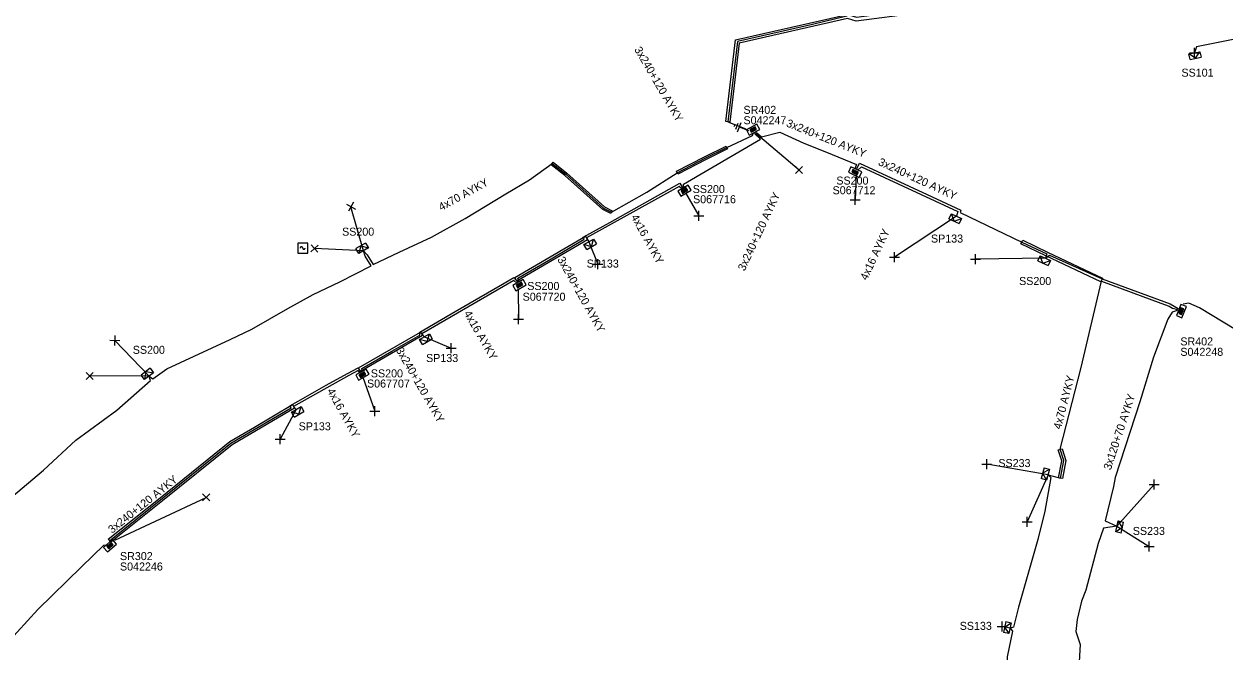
# Model space of a CAD drawing. Extents: x -748492 to -735633, y -1146251 to -1139940.
# Drawn here: x -736921.6 to -736771.7, y -1145006.2 to -1144927.8 of the extents above; entities that cross this region are included whole.
import ezdxf

# ---------------------------------------------------------------- set-up
doc = ezdxf.new("R2010")
doc.units = 0
for name, color, linetype in [('Vrstva 1', 7, 'Continuous'), ('Vrstva 14', 7, 'Continuous'), ('Vrstva 15', 7, 'Continuous'), ('Vrstva 20', 7, 'Continuous'), ('Vrstva 28', 7, 'Continuous'), ('Vrstva 29', 7, 'Continuous'), ('Vrstva 30', 7, 'Continuous'), ('Vrstva 31', 7, 'Continuous'), ('Vrstva 33', 7, 'Continuous'), ('Vrstva 34', 7, 'Continuous'), ('Vrstva 5', 7, 'Continuous'), ('Vrstva 52', 7, 'Continuous'), ('Vrstva 54', 7, 'Continuous'), ('Vrstva 59', 7, 'Continuous'), ('Vrstva 6', 7, 'Continuous'), ('Vrstva 8', 7, 'Continuous'), ('Vrstva 9', 7, 'Continuous')]:
    doc.layers.add(name, color=color, linetype=linetype)

# ---------------------------------------------------------------- blocks, each defined once
blk = doc.blocks.new('NN800')
at = {"layer": 'Vrstva 1'}
for points in [[(-0.44, 0.44), (0.44, -0.44)], [(-0.44, -0.44), (0.44, 0.44)]]:
    blk.add_lwpolyline(points, dxfattribs=at)
blk = doc.blocks.new('NN620')
at = {"layer": 'Vrstva 8'}
for points in [[(0.75, 0), (-0.75, 0)], [(-0.75, 0), (-0.75, -0.75)], [(0.75, -0.75), (0.75, 0)], [(-0.75, -0.75), (0.75, -0.75)], [(0.37, -0.18), (-0.38, -0.18)], [(-0.38, -0.18), (-0.38, -0.56)], [(-0.38, -0.56), (0.37, -0.56)], [(0.32, -0.23), (-0.33, -0.23)], [(-0.33, -0.23), (-0.33, -0.51)], [(-0.33, -0.51), (0.32, -0.51)], [(0.27, -0.27), (-0.28, -0.27)], [(-0.28, -0.27), (-0.28, -0.46)], [(-0.28, -0.46), (0.27, -0.46)], [(0.23, -0.32), (-0.23, -0.32)], [(-0.23, -0.32), (-0.23, -0.42)], [(-0.23, -0.42), (0.23, -0.42)], [(-0.19, -0.37), (0.19, -0.37)], [(0.23, -0.42), (0.23, -0.32)], [(0.27, -0.46), (0.27, -0.27)], [(0.32, -0.51), (0.32, -0.23)], [(0.37, -0.56), (0.37, -0.18)]]:
    blk.add_lwpolyline(points, dxfattribs=at)
blk = doc.blocks.new('NN630')
at = {"layer": 'Vrstva 9'}
for points in [[(0, -0.7), (-0.7, 0)], [(-0.7, -0.7), (-0.7, 0), (0.7, 0), (0.7, -0.7)], [(-0.7, -0.7), (0.7, -0.7)], [(0, -0.7), (0.7, 0)]]:
    blk.add_lwpolyline(points, dxfattribs=at)
blk = doc.blocks.new('NN810')
at = {"layer": 'Vrstva 14'}
for points in [[(0, -0.64), (0, -1.89)], [(0.63, -1.89), (-0.62, -1.89)], [(0.39, -2.2), (-0.4, -2.2)], [(0, -2.52), (-0.12, -2.52)], [(0.14, -2.52), (0, -2.52)]]:
    blk.add_lwpolyline(points, dxfattribs=at)
blk = doc.blocks.new('NN740')
at = {"layer": 'Vrstva 1'}
for points in [[(0.62, 0.62), (-0.63, 0.62)], [(-0.63, 0.62), (-0.63, -0.63)], [(0, 0), (0, 0.01), (0, 0.03), (-0.01, 0.05), (-0.01, 0.06), (-0.02, 0.08), (-0.03, 0.09), (-0.04, 0.1), (-0.05, 0.11), (-0.06, 0.12), (-0.08, 0.13), (-0.09, 0.14), (-0.11, 0.14), (-0.12, 0.15), (-0.14, 0.15), (-0.15, 0.15), (-0.17, 0.15), (-0.18, 0.15), (-0.2, 0.15), (-0.21, 0.14), (-0.23, 0.13), (-0.24, 0.12), (-0.26, 0.11), (-0.27, 0.1), (-0.28, 0.09), (-0.29, 0.08), (-0.29, 0.06), (-0.3, 0.05), (-0.3, 0.03), (-0.31, 0.02), (-0.31, 0), (-0.31, 0)], [(0.62, -0.63), (0.62, 0.62)], [(-0.63, -0.63), (0.62, -0.63)], [(0, 0), (0, -0.02), (0, -0.03), (0.01, -0.05), (0.01, -0.06), (0.02, -0.08), (0.03, -0.09), (0.04, -0.1), (0.05, -0.11), (0.06, -0.12), (0.07, -0.13), (0.09, -0.14), (0.1, -0.15), (0.12, -0.15), (0.13, -0.15), (0.15, -0.15), (0.16, -0.15), (0.18, -0.15), (0.19, -0.15), (0.21, -0.14), (0.22, -0.14), (0.24, -0.13), (0.25, -0.12), (0.26, -0.11), (0.27, -0.09), (0.28, -0.08), (0.29, -0.07), (0.29, -0.05), (0.3, -0.04), (0.3, -0.02), (0.3, -0.01), (0.3, -0.01)]]:
    blk.add_lwpolyline(points, dxfattribs=at)

msp = doc.modelspace()

# ---------------------------------------------------------------- linework, layer by layer
at = {"layer": 'Vrstva 20'}
for points in [[(-736833.41, -1144940.03), (-736833.91, -1144939.97), (-736832.67, -1144929.77), (-736818.68, -1144926.59), (-736817.57, -1144926.91), (-736802.27, -1144924.93), (-736797.42, -1144923.95), (-736781.95, -1144921.03), (-736781.85, -1144921.53), (-736797.32, -1144924.45), (-736802.19, -1144925.43), (-736817.61, -1144927.41), (-736818.69, -1144927.1), (-736832.21, -1144930.18)], [(-736833.85, -1144943.02), (-736833.67, -1144943.38), (-736836.37, -1144944.72), (-736839.88, -1144946.53), (-736840.06, -1144946.17), (-736836.55, -1144944.36)], [(-736848.09, -1144951.1), (-736848.27, -1144951.46), (-736849.27, -1144950.96), (-736854.01, -1144946.69), (-736855.7, -1144945.35), (-736855.46, -1144945.03), (-736853.75, -1144946.39), (-736849.05, -1144950.62)], [(-736860.01, -1144959.88), (-736860.27, -1144959.44), (-736851.44, -1144954.27), (-736851.18, -1144954.71)], [(-736797.03, -1144955.24), (-736796.81, -1144954.78), (-736793.7, -1144956.26), (-736786.84, -1144959.5), (-736787.06, -1144959.96), (-736793.92, -1144956.72)], [(-736871.77, -1144966.68), (-736879.55, -1144971.16), (-736879.8, -1144970.72), (-736872.02, -1144966.24)], [(-736910.72, -1144992.49), (-736911.04, -1144992.09), (-736904.57, -1144986.93), (-736895.85, -1144979.92), (-736892.79, -1144978.11), (-736888.02, -1144975.3), (-736887.76, -1144975.74), (-736892.54, -1144978.54), (-736895.57, -1144980.34), (-736904.26, -1144987.32)], [(-736792.37, -1144980.96), (-736791.89, -1144980.8), (-736791.41, -1144982.27), (-736791.83, -1144984.54), (-736792.33, -1144984.45), (-736791.93, -1144982.31)]]:
    msp.add_lwpolyline(points, close=True, dxfattribs=at)
at = {"layer": 'Vrstva 5'}
for points in [[(-736818.04, -1144915.34), (-736817.76, -1144915.9), (-736818.77, -1144926.82), (-736823.08, -1144927.86), (-736832.44, -1144929.97), (-736833.66, -1144940), (-736831.39, -1144940.87)], [(-736923.11, -1144986.86), (-736919.13, -1144983.48), (-736915.1, -1144979.73), (-736909.98, -1144975.98), (-736905.75, -1144972.27), (-736905.94, -1144971.74), (-736905.49, -1144972.07), (-736903.73, -1144970.85), (-736900.32, -1144969.25), (-736895.83, -1144967.19), (-736893.12, -1144965.9), (-736888.61, -1144963.3), (-736885.45, -1144961.55), (-736882.11, -1144959.96), (-736878.21, -1144957.96), (-736878.95, -1144956.75), (-736879.15, -1144956.09), (-736878.69, -1144956.61), (-736877.94, -1144957.82), (-736874.72, -1144956.27), (-736870.67, -1144954.38), (-736866.46, -1144952.06), (-736861.38, -1144948.97), (-736858.42, -1144947.25), (-736855.58, -1144945.19), (-736853.88, -1144946.54), (-736849.16, -1144950.79), (-736848.18, -1144951.28), (-736843.78, -1144948.76), (-736839.97, -1144946.35), (-736836.46, -1144944.54), (-736833.76, -1144943.2), (-736830.55, -1144941.72), (-736830.44, -1144941.35)], [(-736839.13, -1144948.22), (-736839.18, -1144947.78), (-736835.98, -1144945.9), (-736829.55, -1144942.16), (-736830.31, -1144941.44)], [(-736830.08, -1144941.32), (-736829.46, -1144941.88), (-736827.13, -1144941.27), (-736824.17, -1144942.66), (-736821.31, -1144943.8), (-736817.57, -1144945.34), (-736817.77, -1144945.88)], [(-736817.59, -1144945.94), (-736817.2, -1144945.17), (-736808.76, -1144949.05), (-736804.53, -1144951.04), (-736804.63, -1144951.33), (-736796.92, -1144955.01), (-736793.81, -1144956.49), (-736793.98, -1144957.01), (-736793.45, -1144956.65), (-736786.9, -1144959.59), (-736778.39, -1144962.73), (-736777.41, -1144963.32)], [(-736859.7, -1144959.99), (-736859.89, -1144959.52), (-736855.71, -1144957.09), (-736851.6, -1144954.66), (-736851.73, -1144954.38), (-736848.4, -1144952.55), (-736839.65, -1144947.66), (-736839.25, -1144948.27)], [(-736879.3, -1144971.16), (-736879.38, -1144970.78), (-736875.63, -1144968.61), (-736872.14, -1144966.61), (-736872.13, -1144966.24), (-736867.71, -1144963.69), (-736861.8, -1144960.28), (-736860.37, -1144959.45), (-736859.85, -1144960.06)], [(-736793.65, -1144984.05), (-736792.08, -1144984.5), (-736791.67, -1144982.29), (-736792.13, -1144980.88), (-736789.5, -1144970.66), (-736786.98, -1144959.88), (-736779.56, -1144962.62), (-736778.51, -1144963.01), (-736778.09, -1144963.24), (-736777.46, -1144963.44)], [(-736709.4, -1145004.65), (-736709, -1145003.94), (-736709.86, -1145003.27), (-736713.64, -1145000.66), (-736717.12, -1144998.53), (-736725.34, -1144993.61), (-736731.05, -1144990.05), (-736731.49, -1144990.42), (-736731.48, -1144989.71), (-736737.81, -1144985.59), (-736742.55, -1144982.58), (-736752.46, -1144976.94), (-736752.91, -1144977.28), (-736753.05, -1144976.49), (-736755.41, -1144974.84), (-736761.52, -1144971.19), (-736774.72, -1144963.21), (-736776.07, -1144962.65), (-736776.75, -1144962.78)], [(-736777.51, -1144963.56), (-736778.15, -1144963.77), (-736778.68, -1144964.65), (-736780.47, -1144969.39), (-736782.18, -1144974.95), (-736785.28, -1144984.42), (-736785.45, -1144985.52), (-736786.51, -1144989.79), (-736785.04, -1144990.49), (-736786.71, -1144990.72), (-736787.37, -1144992.62), (-736788.91, -1144998.47), (-736789.46, -1144999.84), (-736790.02, -1145002.13), (-736790.18, -1145003.61), (-736789.64, -1145005.23), (-736789.96, -1145010.99), (-736789.92, -1145016.81), (-736789.69, -1145021.06), (-736788.76, -1145026.14), (-736788.42, -1145026.56)], [(-736910.88, -1144992.29), (-736895.71, -1144980.13), (-736888.21, -1144975.71), (-736888.36, -1144975.44), (-736887.31, -1144974.86), (-736883.83, -1144972.87), (-736881.16, -1144971.42), (-736879.84, -1144970.7), (-736879.48, -1144971.23)], [(-736793.65, -1144984.05), (-736793.31, -1144984.4), (-736794.05, -1144988.62), (-736794.92, -1144992.15), (-736797.35, -1145000.58), (-736797.97, -1145003.07), (-736798.39, -1145003.21), (-736798.09, -1145003.59), (-736798.76, -1145006.78), (-736798.63, -1145012.23), (-736798.41, -1145016.81), (-736797.38, -1145023.1), (-736796.51, -1145027.6), (-736795.9, -1145029.36), (-736795.5, -1145030.33)], [(-736946.9, -1145017.67), (-736944.35, -1145020.04), (-736938.1, -1145023.17), (-736935.89, -1145019.94), (-736931.59, -1145014.61), (-736927.55, -1145009.73), (-736925.66, -1145007.45), (-736925.32, -1145007.54), (-736925.47, -1145007.22), (-736923.72, -1145005.12), (-736919.82, -1145000.88), (-736914.39, -1144995.56), (-736911.59, -1144992.86), (-736911.14, -1144992.82)]]:
    msp.add_lwpolyline(points, dxfattribs=at)
at = {"layer": 'Vrstva 52'}
for points in [[(-736763.73, -1144929.01), (-736764.07, -1144928.41), (-736775.09, -1144930.63), (-736775.36, -1144931.38)], [(-736817.42, -1144946.04), (-736816.96, -1144945.6), (-736804.9, -1144951.2), (-736805.09, -1144951.76)], [(-736839.38, -1144948.36), (-736839.71, -1144948.08), (-736851.31, -1144954.49), (-736851.02, -1144954.98)], [(-736860, -1144960.15), (-736860.36, -1144959.79), (-736861.65, -1144960.54), (-736871.89, -1144966.46), (-736871.54, -1144966.83)], [(-736879.63, -1144971.32), (-736879.84, -1144971.04), (-736881.01, -1144971.68), (-736887.89, -1144975.52), (-736887.56, -1144975.9)]]:
    msp.add_lwpolyline(points, dxfattribs=at)
at = {"layer": 'Vrstva 59'}
for points in [[(-736830.19, -1144941.37), (-736824.75, -1144946)], [(-736817.62, -1144946.65), (-736817.75, -1144949.75)], [(-736838.92, -1144948.85), (-736837.26, -1144951.74)], [(-736879.15, -1144956.09), (-736880.72, -1144950.59)], [(-736805.09, -1144951.76), (-736812.81, -1144956.88)], [(-736851.02, -1144954.98), (-736849.88, -1144957.75)], [(-736879.15, -1144956.09), (-736885.27, -1144955.8)], [(-736793.98, -1144957.01), (-736802.69, -1144957.13)], [(-736859.84, -1144960.84), (-736859.81, -1144964.63)], [(-736905.94, -1144971.74), (-736910.23, -1144967.28)], [(-736871.54, -1144966.83), (-736868.19, -1144968.25)], [(-736905.94, -1144971.74), (-736913.37, -1144971.72)], [(-736879.25, -1144971.88), (-736877.75, -1144976.13)], [(-736887.56, -1144975.9), (-736889.56, -1144979.63)], [(-736793.65, -1144984.05), (-736801.31, -1144982.75)], [(-736793.65, -1144984.05), (-736796.27, -1144989.95)], [(-736785.04, -1144990.49), (-736780.37, -1144985.29)], [(-736910.23, -1144992.24), (-736898.81, -1144986.88)], [(-736785.04, -1144990.49), (-736781, -1144993)], [(-736798.39, -1145003.21), (-736799.37, -1145003)]]:
    msp.add_lwpolyline(points, dxfattribs=at)

# ---------------------------------------------------------------- block references
at = {"layer": 'Vrstva 15', "rotation": -111.38577776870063}
msp.add_blockref('NN810', (-736830.44, -1144941.35), dxfattribs=at)
at = {"layer": 'Vrstva 28'}
for p, rotation in [((-736830.31, -1144941.29), -151.64852502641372), ((-736817.59, -1144945.94), -25.2276500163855), ((-736839.25, -1144948.27), 29.972641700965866), ((-736859.85, -1144960.06), 29.84683051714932), ((-736777.34, -1144963.49), 68.70264716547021), ((-736879.48, -1144971.23), 29.38999998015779), ((-736911.06, -1144992.63), 40.81508336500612)]:
    msp.add_blockref('NN620', p, dxfattribs=dict(at, rotation=rotation))
at = {"layer": 'Vrstva 31'}
for p, rotation in [((-736775.36, -1144931.38), 11.427102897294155), ((-736805.09, -1144951.76), -24.8581582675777), ((-736879.15, -1144956.09), -150.2125945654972), ((-736851.02, -1144954.98), 29.997030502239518), ((-736793.98, -1144957.01), -25.448541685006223), ((-736871.54, -1144966.83), 29.59229723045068), ((-736905.94, -1144971.74), -142.4220388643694), ((-736887.56, -1144975.9), 29.550988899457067), ((-736793.65, -1144984.05), -105.98750556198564), ((-736785.04, -1144990.49), 77.02833614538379), ((-736798.39, -1145003.21), -101.86149999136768)]:
    msp.add_blockref('NN630', p, dxfattribs=dict(at, rotation=rotation))
at = {"layer": 'Vrstva 34'}
for p, rotation in [((-736775.36, -1144931.38), 45), ((-736817.75, -1144949.75), 45), ((-736880.72, -1144950.59), -74.06845840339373), ((-736837.26, -1144951.74), 45), ((-736885.27, -1144955.8), -2.7130860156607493), ((-736849.88, -1144957.75), 45), ((-736812.81, -1144956.88), 45), ((-736802.69, -1144957.13), 44.99999995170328), ((-736859.81, -1144964.63), 45), ((-736910.23, -1144967.28), -46.11316101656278), ((-736868.19, -1144968.25), 44.99999995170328), ((-736913.37, -1144971.72), -0.15421383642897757), ((-736877.75, -1144976.13), 45), ((-736889.56, -1144979.63), 45), ((-736801.31, -1144982.75), 45), ((-736780.37, -1144985.29), 45), ((-736796.27, -1144989.95), 45), ((-736781, -1144993), 45), ((-736799.37, -1145003), 44.99999995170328)]:
    msp.add_blockref('NN800', p, dxfattribs=dict(at, rotation=rotation))
for name, p in [('NN800', (-736824.75, -1144946)), ('NN740', (-736886.75, -1144955.75)), ('NN800', (-736898.81, -1144986.88))]:
    msp.add_blockref(name, p, dxfattribs=at)

# ---------------------------------------------------------------- texts
at = {"layer": 'Vrstva 29'}
for s, p in [('S042247', (-736831.69, -1144940.3)), ('S067712', (-736820.56, -1144949.04)), ('S067716', (-736837.99, -1144950.16)), ('S067720', (-736859.28, -1144962.33)), ('S042248', (-736777.12, -1144969.21)), ('S067707', (-736878.72, -1144973.17)), ('S042246', (-736909.58, -1144996.01))]:
    msp.add_text(s, height=1, dxfattribs=at).set_placement(p)
at = {"layer": 'Vrstva 30'}
for s, p in [('SR402', (-736831.69, -1144939)), ('SS200', (-736838.03, -1144948.89)), ('SS200', (-736820.09, -1144947.83)), ('SS200', (-736858.7, -1144960.99)), ('SR402', (-736777.12, -1144967.91)), ('SS200', (-736878.24, -1144971.9)), ('SR302', (-736909.58, -1144994.71))]:
    msp.add_text(s, height=1, dxfattribs=at).set_placement(p)
at = {"layer": 'Vrstva 33'}
for s, p in [('SS101', (-736776.98, -1144934.36)), ('SS200', (-736881.83, -1144954.21)), ('SP133', (-736808.27, -1144955.07)), ('SP133', (-736851.28, -1144958.19)), ('SS200', (-736797.26, -1144960.37)), ('SS200', (-736907.98, -1144968.96)), ('SP133', (-736871.34, -1144969.98)), ('SP133', (-736887.26, -1144978.51)), ('SS233', (-736799.85, -1144983.1)), ('SS233', (-736783.06, -1144991.57)), ('SS133', (-736804.68, -1145003.42))]:
    msp.add_text(s, height=1, dxfattribs=at).set_placement(p)
at = {"layer": 'Vrstva 54'}
for rotation, p in [(299.034, (-736845.78, -1144951.87)), (65.092, (-736816.27, -1144959.87)), (300.051, (-736866.66, -1144963.91)), (299.165, (-736883.76, -1144973.58))]:
    msp.add_text('4x16 AYKY', height=1, rotation=rotation, dxfattribs=at).set_placement(p)
at = {"layer": 'Vrstva 6'}
for s, rotation, p in [('3x240+120 AYKY', 300.293, (-736845.37, -1144930.96)), ('3x240+120 AYKY', 338.147, (-736826.43, -1144940.54)), ('3x240+120 AYKY', 335.318, (-736814.95, -1144945.35)), ('4x70 AYKY', 28.858, (-736869.44, -1144951.15)), ('3x240+120 AYKY', 64.978, (-736831.55, -1144958.7)), ('3x240+120 AYKY', 299.255, (-736854.98, -1144957.16)), ('3x240+120 AYKY', 299.952, (-736875.15, -1144968.49)), ('4x70 AYKY', 75.569, (-736792.04, -1144978.44)), ('3x120+70 AYKY', 71.874, (-736785.81, -1144983.54)), ('3x240+120 AYKY', 38.591, (-736910.57, -1144991.44))]:
    msp.add_text(s, height=1, rotation=rotation, dxfattribs=at).set_placement(p)

doc.saveas('drawing.dxf')
